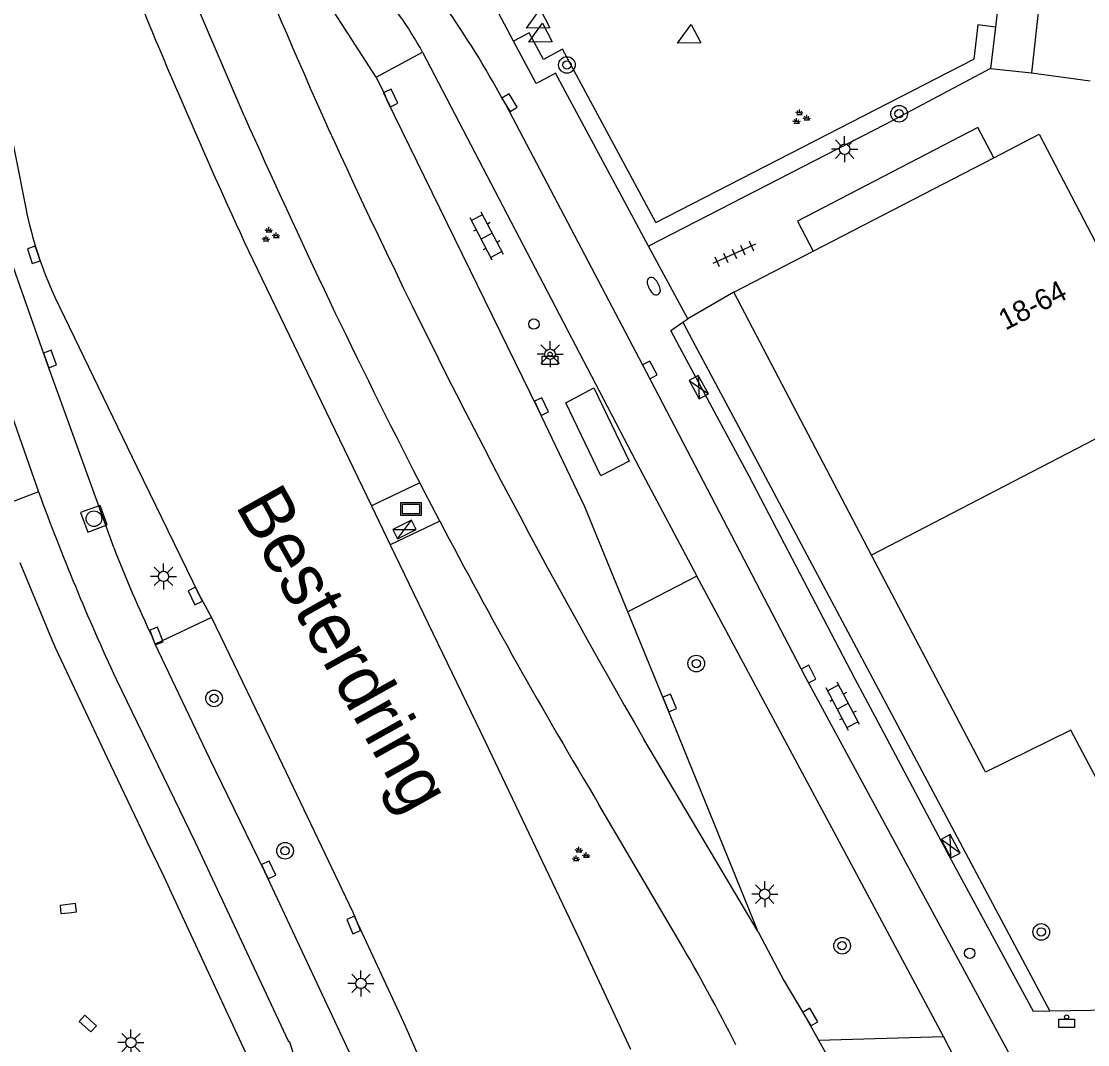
# Model space of a CAD drawing. Extents: x 132998 to 136004, y 396998 to 398512.
# Drawn here: x 134473 to 134524.2, y 397032 to 397081.2 of the extents above; entities that cross this region are included whole.
import ezdxf

# ---------------------------------------------------------------- set-up
doc = ezdxf.new("R2010")
doc.units = 0
for name, color, linetype in [('gg-afsc-muur', 7, 'Continuous'), ('gg-anno-huisnummerreeks BGT', 7, 'Continuous'), ('gg-anno-openbare ruimte label', 7, 'Continuous'), ('gg-bbg-abri', 7, 'Continuous'), ('gg-bbg-hoofdgebouw', 7, 'Continuous'), ('gg-bbg-tussenscheiding', 7, 'Continuous'), ('gg-knt-verharding', 7, 'Continuous'), ('gg-knt-verharding nz', 7, 'Continuous'), ('gt-grn-groengrens', 7, 'Continuous'), ('gt-grn-weggrens', 7, 'Continuous'), ('gt-symb-afvalbak', 7, 'Continuous'), ('gt-symb-boom', 7, 'Continuous'), ('gt-symb-brandkraan', 7, 'Continuous'), ('gt-symb-elektrakast', 7, 'Continuous'), ('gt-symb-groenvak', 7, 'Continuous'), ('gt-symb-klinker verharding', 7, 'Continuous'), ('gt-symb-kolk', 7, 'Continuous'), ('gt-symb-lichtmast', 7, 'Continuous'), ('gt-symb-reclamebord', 7, 'Continuous'), ('gt-symb-rioolschacht', 7, 'Continuous'), ('gt-symb-tegel verharding', 7, 'Continuous'), ('gt-symb-verkeersbordpaal', 7, 'Continuous'), ('gt-symb-waterafsluiter', 7, 'Continuous'), ('gt-symb-zuilkast', 7, 'Continuous')]:
    doc.layers.add(name, color=color, linetype=linetype)

# ---------------------------------------------------------------- blocks, each defined once
blk = doc.blocks.new('gt0-ABAK')
at = {"layer": 'gt-symb-afvalbak'}
blk.add_lwpolyline([(0.375, -0.5), (-0.375, -0.5), (-0.375, -0.1), (0.375, -0.1)], close=True, dxfattribs=at)
blk.add_circle((0, 0), 0.1, dxfattribs=at)
blk = doc.blocks.new('gt0-VPAAL')
at = {"layer": 'gt-symb-verkeersbordpaal'}
blk.add_circle((0, 0), 0.25, dxfattribs=at)
blk = doc.blocks.new('gt0-BOOM')
at = {"layer": 'gt-symb-boom'}
for radius in [0.4, 0.2]:
    blk.add_circle((0, 0), radius, dxfattribs=at)
blk = doc.blocks.new('gt0-EKAST')
at = {"layer": 'gt-symb-elektrakast'}
for p, q in [((-0.501, -0.249), (0.501, 0.249)), ((-0.501, 0.249), (0.501, -0.249))]:
    blk.add_line(p, q, dxfattribs=at)
blk.add_lwpolyline([(0.501, 0.249), (-0.501, 0.249), (-0.501, -0.249), (0.501, -0.249)], close=True, dxfattribs=at)
blk = doc.blocks.new('gt0-KL1')
at = {"layer": 'gt-symb-klinker verharding'}
for p, q in [((-1.15, 0.3), (1.15, 0.3)), ((-1, -0.3), (-1, 0.3)), ((-0.5, 0.3), (-0.5, 0.45)), ((0, -0.3), (0, 0.3)), ((0.5, 0.3), (0.5, 0.45)), ((1, -0.3), (1, 0.3)), ((-1.15, -0.3), (1.15, -0.3)), ((-0.5, -0.45), (-0.5, -0.3)), ((0.5, -0.45), (0.5, -0.3))]:
    blk.add_line(p, q, dxfattribs=at)
blk = doc.blocks.new('gt0-LMAST')
at = {"layer": 'gt-symb-lichtmast'}
for p, q in [((-0.005, 0.246), (-0.005, 0.621)), ((-0.182, 0.173), (-0.447, 0.438)), ((0.172, 0.173), (0.437, 0.438)), ((-0.255, -0.004), (-0.63, -0.004)), ((-0.182, -0.181), (-0.447, -0.446)), ((-0.005, -0.254), (-0.005, -0.629)), ((0.437, -0.446), (0.172, -0.181)), ((0.245, -0.004), (0.62, -0.004))]:
    blk.add_line(p, q, dxfattribs=at)
blk.add_circle((-0.005, -0.004), 0.25, dxfattribs=at)
blk = doc.blocks.new('gt0-KOLK')
at = {"layer": 'gt-symb-kolk'}
blk.add_lwpolyline([(0, 0), (0.375, 0), (0.375, 0.4), (-0.375, 0.4), (-0.375, 0), (0, 0)], dxfattribs=at)
blk = doc.blocks.new('gt0-BR')
at = {"layer": 'gt-symb-brandkraan'}
for centre, radius, start, end in [((-0.244, 0), 0.206, 107.5669, 252.4331), ((0.599, -2.664), 3, 106.892, 107.5669), ((0, -0.691), 0.938, 73.108, 106.892), ((-0.599, -2.664), 3, 72.4331, 73.108), ((0.244, 0), 0.206, 287.567, 72.4331), ((0.599, 2.664), 3, 252.4331, 253.108), ((0, 0.691), 0.938, 253.108, 286.8921), ((-0.599, 2.664), 3, 286.8921, 287.567)]:
    blk.add_arc(centre, radius, start, end, dxfattribs=at)
blk = doc.blocks.new('gt0-ZKAST')
at = {"layer": 'gt-symb-zuilkast'}
for p, q in [((-0.501, -0.249), (0.501, 0.249)), ((-0.501, 0.249), (0.501, -0.249))]:
    blk.add_line(p, q, dxfattribs=at)
blk.add_lwpolyline([(0.501, 0.249), (-0.501, 0.249), (-0.501, -0.249), (0.501, -0.249)], close=True, dxfattribs=at)
blk = doc.blocks.new('gt0-TEG1')
at = {"layer": 'gt-symb-tegel verharding'}
for p, q in [((-1.125, 0), (1.125, 0)), ((-0.9, -0.25), (-0.9, 0.25)), ((-0.45, -0.25), (-0.45, 0.25)), ((0, -0.25), (0, 0.25)), ((0.45, -0.25), (0.45, 0.25)), ((0.9, -0.25), (0.9, 0.25))]:
    blk.add_line(p, q, dxfattribs=at)
blk = doc.blocks.new('gt0-GRVAK')
at = {"layer": 'gt-symb-groenvak'}
for p, q in [((-0.11, 0.189), (-0.228, 0.24)), ((-0.182, 0.153), (0.088, 0.153)), ((-0.091, 0.211), (-0.156, 0.322)), ((-0.047, 0.214), (-0.047, 0.393)), ((-0.004, 0.211), (0.061, 0.322)), ((0.015, 0.189), (0.133, 0.24)), ((0.262, -0.052), (0.197, 0.059)), ((0.305, -0.049), (0.305, 0.13)), ((0.349, -0.052), (0.414, 0.059)), ((-0.245, -0.228), (-0.363, -0.177)), ((-0.318, -0.264), (-0.047, -0.264)), ((-0.226, -0.206), (-0.291, -0.095)), ((-0.183, -0.203), (-0.183, -0.024)), ((-0.139, -0.206), (-0.074, -0.095)), ((-0.12, -0.228), (-0.002, -0.177)), ((0.243, -0.074), (0.125, -0.023)), ((0.17, -0.11), (0.441, -0.11)), ((0.368, -0.074), (0.486, -0.023))]:
    blk.add_line(p, q, dxfattribs=at)
blk = doc.blocks.new('gt0-RBORD')
at = {"layer": 'gt-symb-reclamebord'}
blk.add_lwpolyline([(-0.5, 0.295), (-0.5, -0.295), (0.5, -0.295), (0.5, 0.295), (-0.5, 0.295)], dxfattribs=at)
blk.add_lwpolyline([(-0.417, -0.212), (0.417, -0.212), (0.417, 0.212), (-0.417, 0.212)], close=True, dxfattribs=at)
blk = doc.blocks.new('gt0-WAFSL')
at = {"layer": 'gt-symb-waterafsluiter'}
for p, q in [((-0.5, -0.333), (0, 0.667)), ((0, 0.667), (0.5, -0.333)), ((0.5, -0.333), (-0.5, -0.333))]:
    blk.add_line(p, q, dxfattribs=at)
blk = doc.blocks.new('gt0-RS')
at = {"layer": 'gt-symb-rioolschacht'}
blk.add_lwpolyline([(-0.5, -0.5), (0.5, -0.5), (0.5, 0.5), (-0.5, 0.5)], close=True, dxfattribs=at)
blk.add_circle((0, 0), 0.375, dxfattribs=at)

msp = doc.modelspace()

# ---------------------------------------------------------------- linework, layer by layer
at = {"layer": 'gg-afsc-muur'}
msp.add_lwpolyline([(134519.651, 397074.606), (134518.891, 397076.067), (134510.241, 397071.568), (134510.992, 397070.124)], dxfattribs=at)
at = {"layer": 'gg-bbg-abri'}
msp.add_lwpolyline([(134499.113, 397062.852), (134500.461, 397063.558), (134502.15, 397060.051), (134500.803, 397059.345), (134499.113, 397062.852)], dxfattribs=at)
at = {"layer": 'gg-bbg-hoofdgebouw'}
for p, q in [((134519.651, 397074.606), (134521.84, 397075.74)), ((134521.84, 397075.74), (134526.748, 397066.294)), ((134510.992, 397070.124), (134519.651, 397074.606)), ((134507.18, 397068.15), (134510.992, 397070.124)), ((134513.793, 397055.537), (134507.18, 397068.15)), ((134519.173, 397045.276), (134513.793, 397055.537)), ((134519.26, 397045.11), (134519.173, 397045.276))]:
    msp.add_line(p, q, dxfattribs=at)
msp.add_lwpolyline([(134525.06, 397043.9), (134523.35, 397047.13), (134519.26, 397045.11)], dxfattribs=at)
at = {"layer": 'gg-bbg-tussenscheiding'}
msp.add_line((134528.363, 397063.108), (134513.793, 397055.537), dxfattribs=at)
at = {"layer": 'gg-knt-verharding'}
for p, q in [((134483.695, 397076.595), (134480.224, 397084.691)), ((134522.075, 397084.289), (134521.47, 397078.69)), ((134520.097, 397084.016), (134519.732, 397080.887)), ((134519.732, 397080.887), (134519.5, 397078.9)), ((134521.47, 397078.69), (134524.288, 397078.31)), ((134467.655, 397076.12), (134473.814, 397058.566)), ((134504.964, 397066.881), (134503.088, 397070.364)), ((134484.089, 397069.707), (134489.783, 397057.894)), ((134507.18, 397068.15), (134504.964, 397066.881)), ((134504.731, 397066.72), (134504.964, 397066.881)), ((134507.147, 397060.753), (134504.592, 397065.501)), ((134473.814, 397058.566), (134471.866, 397057.834)), ((134492.104, 397059), (134489.783, 397057.894)), ((134493.07, 397057.164), (134492.104, 397059)), ((134489.783, 397057.894), (134490.692, 397056.031)), ((134493.07, 397057.164), (134490.692, 397056.031)), ((134472.918, 397055.175), (134474.472, 397051.432)), ((134505.402, 397054.526), (134502.088, 397052.803)), ((134482.112, 397052.534), (134479.404, 397051.251)), ((134479.404, 397051.251), (134479.282, 397051.574)), ((134504.523, 397037.067), (134500.705, 397043.565)), ((134478.751, 397042.346), (134479.032, 397041.756)), ((134479.823, 397040.097), (134480.291, 397039.1)), ((134480.291, 397039.1), (134483.858, 397031.409)), ((134525.662, 397033.689), (134522.342, 397033.637)), ((134511.244, 397032.238), (134517.249, 397032.417)), ((134518.806, 397029.391), (134517.249, 397032.417)), ((134511.244, 397032.238), (134512.996, 397029.12))]:
    msp.add_line(p, q, dxfattribs=at)
for points in [[(134490.011, 397078.481), (134482.828, 397089.614), (134482.217, 397090.727), (134481.321, 397092.574), (134480.521, 397094.549)], [(134496.608, 397080.213), (134494.454, 397084.265), (134490.85, 397090.905)], [(134470.201, 397086.532), (134470.595, 397085.258), (134473.195, 397072.195)], [(134477.42, 397055.904), (134474.176, 397064.878), (134469.048, 397079.45), (134466.968, 397085.413)], [(134498.153, 397078.423), (134497.69, 397078.178), (134496.608, 397080.213)], [(134492.245, 397079.678), (134502.662, 397059.681), (134505.402, 397054.526)], [(134502.088, 397052.803), (134500.028, 397057.859), (134497.77, 397062.578), (134490.534, 397077.385), (134490.445, 397077.635), (134490.011, 397078.481)], [(134503.088, 397070.364), (134498.616, 397078.668), (134498.153, 397078.423)], [(134519.5, 397078.9), (134514.44, 397076.2), (134503.088, 397070.364)], [(134496.099, 397077.399), (134496.245, 397077.155), (134502.972, 397064.332), (134510.592, 397049.728), (134521.285, 397029.945), (134523.689, 397025.581)], [(134474.591, 397067.922), (134478.522, 397059.776), (134481.51, 397053.652), (134482.112, 397052.534)], [(134504.592, 397065.501), (134504.151, 397066.32), (134504.731, 397066.72)], [(134513.972, 397047.751), (134512.98, 397049.612), (134507.913, 397059.33), (134507.147, 397060.753)], [(134490.692, 397056.031), (134495.238, 397046.577), (134499.753, 397037.11), (134502.215, 397031.814)], [(134517.249, 397032.417), (134512.719, 397040.894), (134505.402, 397054.526)], [(134482.112, 397052.534), (134485.512, 397045.464), (134488.889, 397038.384), (134489.116, 397037.859), (134491.334, 397033.103), (134492.138, 397031.251)], [(134508.348, 397037.453), (134503.916, 397048.361), (134502.088, 397052.803)], [(134474.472, 397051.432), (134474.621, 397051.073), (134477.107, 397045.794), (134478.751, 397042.346)], [(134488.986, 397031.108), (134484.673, 397040.332), (134482.022, 397045.783), (134479.404, 397051.251)], [(134477.531, 397049.58), (134481.321, 397041.747), (134485.799, 397032.206), (134485.864, 397032.154)], [(134522.342, 397033.637), (134521.553, 397033.625), (134517.423, 397041.276), (134513.972, 397047.751)], [(134508.348, 397037.453), (134509.581, 397035.117), (134510.677, 397033.25), (134511.244, 397032.238)]]:
    msp.add_lwpolyline(points, dxfattribs=at)
for centre, radius, start, end in [((134455.612, 397055.388), 46.083, 28.5316, 41.7689), ((134755.309, 397195.754), 299.079, 201.97855, 204.92622), ((134476.876, 397071.249), 17.529, 28.7431, 42.3675), ((134798.666, 397216.319), 344.571, 203.9225, 207.16562), ((134492.373, 397076.096), 19.571, 191.4975, 204.6872), ((134583.446, 397098.653), 116.731, 200.08487, 204.85936), ((134728.532, 397180.419), 265.771, 207.6302, 210.99285), ((134538.296, 397079.517), 65.295, 201.20041, 205.33723), ((134416.107, 396985.445), 102.383, 27.06487, 30.27869), ((134480.456, 397030.047), 5.804, 322.6886, 21.2823)]:
    msp.add_arc(centre, radius, start, end, dxfattribs=at)
at = {"layer": 'gg-knt-verharding nz'}
for p, q in [((134490.011, 397078.481), (134492.245, 397079.678)), ((134508.348, 397037.453), (134502.865, 397046.701))]:
    msp.add_line(p, q, dxfattribs=at)
for centre, radius, start, end in [((134728.034, 397184.538), 263.68, 199.99934, 204.9166), ((134795.908, 397216.746), 338.806, 205.02059, 210.12543)]:
    msp.add_arc(centre, radius, start, end, dxfattribs=at)
at = {"layer": 'gt-grn-groengrens'}
for p, q in [((134503.441, 397071.501), (134518.696, 397079.344)), ((134504.731, 397066.72), (134505.201, 397065.837)), ((134505.201, 397065.837), (134507.768, 397061.015)), ((134507.768, 397061.015), (134514.634, 397048.116)), ((134514.634, 397048.116), (134522.342, 397033.637))]:
    msp.add_line(p, q, dxfattribs=at)
for points in [[(134498.04, 397079.33), (134497.359, 397080.612), (134496.608, 397080.213)], [(134519.732, 397080.887), (134518.887, 397080.985), (134518.696, 397079.344)], [(134503.441, 397071.501), (134498.961, 397079.819), (134498.04, 397079.33)]]:
    msp.add_lwpolyline(points, dxfattribs=at)
at = {"layer": 'gt-grn-weggrens'}
for p, q in [((134519.5, 397078.9), (134521.47, 397078.69)), ((134479.032, 397041.756), (134479.823, 397040.097))]:
    msp.add_line(p, q, dxfattribs=at)

# ---------------------------------------------------------------- block references
at = {"layer": 'gt-symb-afvalbak'}
for p in [(134498.363, 397065.179), (134523.149, 397033.355)]:
    msp.add_blockref('gt0-ABAK', p, dxfattribs=at)
at = {"layer": 'gt-symb-boom'}
for p in [(134499.17, 397079.066), (134515.111, 397076.726), (134505.378, 397050.328), (134482.234, 397048.656), (134485.64, 397041.336), (134521.933, 397037.443), (134512.378, 397036.781)]:
    msp.add_blockref('gt0-BOOM', p, dxfattribs=at)
at = {"layer": 'gt-symb-brandkraan', "rotation": -61.89381106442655}
msp.add_blockref('gt0-BR', (134503.335, 397068.446), dxfattribs=at)
at = {"layer": 'gt-symb-elektrakast', "rotation": 118.05207535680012}
msp.add_blockref('gt0-EKAST', (134517.585, 397041.556), dxfattribs=at)
at = {"layer": 'gt-symb-groenvak'}
for p in [(134510.377, 397076.541), (134484.913, 397070.893), (134499.795, 397041.136)]:
    msp.add_blockref('gt0-GRVAK', p, dxfattribs=at)
at = {"layer": 'gt-symb-klinker verharding', "rotation": 117.76921269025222}
for p in [(134495.319, 397070.847), (134512.414, 397048.278)]:
    msp.add_blockref('gt0-KL1', p, dxfattribs=at)
at = {"layer": 'gt-symb-kolk'}
for p, rotation in [((134490.534, 397077.385), -63.95101552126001), ((134496.245, 397077.155), -59.09298427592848), ((134473.772, 397070.013), 108.11084359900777), ((134474.176, 397064.878), -70.1306588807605), ((134502.972, 397064.332), -62.32338991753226), ((134497.77, 397062.578), -64.42389133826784), ((134481.51, 397053.652), 116.00564559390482), ((134479.282, 397051.574), -69.3495071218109), ((134510.592, 397049.728), -62.44967693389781), ((134503.916, 397048.361), -67.8854118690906), ((134484.673, 397040.332), -64.94361875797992), ((134475.26, 397038.361), 6.3718224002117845), ((134489.116, 397037.859), 113.35118673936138), ((134476.31, 397033.188), 137.5528981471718), ((134510.677, 397033.25), -59.58150568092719)]:
    msp.add_blockref('gt0-KOLK', p, dxfattribs=dict(at, rotation=rotation))
at = {"layer": 'gt-symb-lichtmast'}
for p in [(134512.503, 397075.025), (134498.368, 397065.183), (134479.814, 397054.514), (134508.668, 397039.26), (134489.286, 397034.975), (134478.248, 397032.133)]:
    msp.add_blockref('gt0-LMAST', p, dxfattribs=at)
at = {"layer": 'gt-symb-reclamebord'}
msp.add_blockref('gt0-RBORD', (134491.687, 397057.745), dxfattribs=at)
at = {"layer": 'gt-symb-rioolschacht', "rotation": 20.167870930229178}
msp.add_blockref('gt0-RS', (134476.469, 397057.281), dxfattribs=at)
at = {"layer": 'gt-symb-tegel verharding', "rotation": -155.40899949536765}
msp.add_blockref('gt0-TEG1', (134507.196, 397069.997), dxfattribs=at)
at = {"layer": 'gt-symb-verkeersbordpaal'}
for p in [(134497.584, 397066.624), (134518.503, 397036.417)]:
    msp.add_blockref('gt0-VPAAL', p, dxfattribs=at)
at = {"layer": 'gt-symb-waterafsluiter'}
for p, rotation in [((134497.817, 397081.141), 117.59036953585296), ((134497.937, 397080.47), 117.5903695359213), ((134505.072, 397080.414), 117.59036953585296)]:
    msp.add_blockref('gt0-WAFSL', p, dxfattribs=dict(at, rotation=rotation))
at = {"layer": 'gt-symb-zuilkast'}
for p, rotation in [((134505.497, 397063.596), -60.95480175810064), ((134491.375, 397056.763), 26.94400986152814)]:
    msp.add_blockref('gt0-ZKAST', p, dxfattribs=dict(at, rotation=rotation))

# ---------------------------------------------------------------- texts
at = {"layer": 'gg-anno-huisnummerreeks BGT'}
msp.add_text('18-64', height=1, rotation=27.5, dxfattribs=at).set_placement((134520.22, 397066.307))
at = {"layer": 'gg-anno-openbare ruimte label'}
msp.add_text('Besterdring', height=2.5, rotation=299.2, dxfattribs=at).set_placement((134483.228, 397057.922))

doc.saveas('drawing.dxf')
